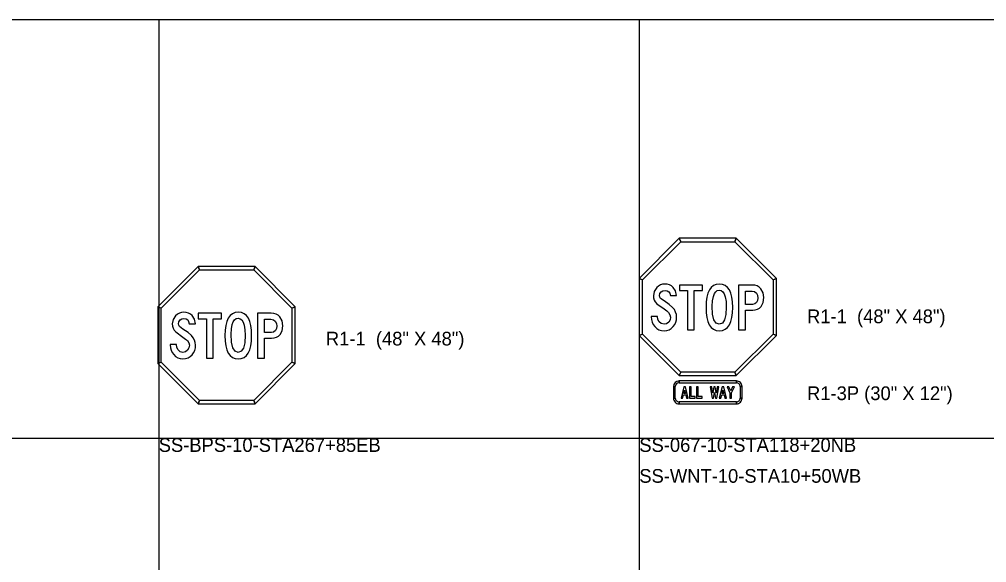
# Model space of a CAD drawing. Extents: x 1001568 to 1002149, y 1840825 to 1841423.
# Drawn here: x 1001914.59 to 1001942.77, y 1841094.84 to 1841110.67 of the extents above; entities that cross this region are included whole.
import ezdxf

# ---------------------------------------------------------------- set-up
doc = ezdxf.new("R2010")
doc.units = 0
for name, color, linetype in [('40', 7, 'Continuous'), ('R_No Plot', 7, 'Continuous'), ('SIGNS', 7, 'Continuous')]:
    doc.layers.add(name, color=color, linetype=linetype)

msp = doc.modelspace()

# ---------------------------------------------------------------- linework, layer by layer
at = {"layer": 'R_No Plot'}
for p, q in [((1001918.65, 1841110.667), (1001918.65, 1841048.127)), ((1001932.65, 1841110.667), (1001932.65, 1841048.127)), ((1001890.65, 1841098.469), (1001982.133, 1841098.469))]:
    msp.add_line(p, q, dxfattribs=at)
msp.add_lwpolyline([(1001886.411, 1841110.667), (1001964.232, 1841110.667), (1001964.232, 1841107.694), (1001968.454, 1841107.694), (1001968.454, 1841106.882), (1001982.133, 1841106.882), (1001982.133, 1841048.127), (1001886.411, 1841048.127)], close=True, dxfattribs=at)
at = {"layer": 'SIGNS'}
for p, q in [((1001933.644, 1841099.969), (1001933.699, 1841099.969)), ((1001933.644, 1841099.969), (1001933.644, 1841099.636)), ((1001933.81, 1841100.08), (1001933.81, 1841100.136)), ((1001935.477, 1841100.136), (1001933.81, 1841100.136)), ((1001935.477, 1841100.136), (1001935.477, 1841100.08)), ((1001935.588, 1841099.969), (1001935.644, 1841099.969)), ((1001935.644, 1841099.636), (1001935.644, 1841099.969)), ((1001933.699, 1841099.636), (1001933.644, 1841099.636)), ((1001935.644, 1841099.636), (1001935.588, 1841099.636)), ((1001933.81, 1841099.469), (1001933.81, 1841099.525)), ((1001933.81, 1841099.469), (1001935.477, 1841099.469)), ((1001935.477, 1841099.525), (1001935.477, 1841099.469))]:
    msp.add_line(p, q, dxfattribs=at)
for points in [[(1001933.815, 1841104.289), (1001932.644, 1841103.117), (1001932.741, 1841103.077), (1001933.856, 1841104.191), (1001933.815, 1841104.289), (1001933.815, 1841104.289)], [(1001935.472, 1841104.289), (1001933.815, 1841104.289), (1001933.856, 1841104.191), (1001935.432, 1841104.191), (1001935.472, 1841104.289), (1001935.472, 1841104.289)], [(1001936.644, 1841103.117), (1001935.472, 1841104.289), (1001935.432, 1841104.191), (1001936.547, 1841103.077), (1001936.644, 1841103.117), (1001936.644, 1841103.117)], [(1001919.8, 1841103.469), (1001918.629, 1841102.298), (1001918.726, 1841102.257), (1001919.841, 1841103.372), (1001919.8, 1841103.469), (1001919.8, 1841103.469)], [(1001921.457, 1841103.469), (1001919.8, 1841103.469), (1001919.841, 1841103.372), (1001921.417, 1841103.372), (1001921.457, 1841103.469), (1001921.457, 1841103.469)], [(1001922.629, 1841102.298), (1001921.457, 1841103.469), (1001921.417, 1841103.372), (1001922.532, 1841102.257), (1001922.629, 1841102.298), (1001922.629, 1841102.298)], [(1001932.644, 1841103.117), (1001932.644, 1841101.46), (1001932.741, 1841101.5), (1001932.741, 1841103.077), (1001932.644, 1841103.117), (1001932.644, 1841103.117)], [(1001936.644, 1841101.46), (1001936.644, 1841103.117), (1001936.547, 1841103.077), (1001936.547, 1841101.5), (1001936.644, 1841101.46), (1001936.644, 1841101.46)], [(1001933, 1841102.015), (1001933, 1841102.003), (1001933.005, 1841101.923), (1001933.024, 1841101.849), (1001933.056, 1841101.782), (1001933.101, 1841101.72), (1001933.157, 1841101.666), (1001933.222, 1841101.627), (1001933.292, 1841101.604), (1001933.37, 1841101.596), (1001933.448, 1841101.603), (1001933.519, 1841101.626), (1001933.582, 1841101.664), (1001933.638, 1841101.716), (1001933.682, 1841101.777), (1001933.713, 1841101.844), (1001933.732, 1841101.916), (1001933.738, 1841101.996), (1001933.73, 1841102.071), (1001933.708, 1841102.143), (1001933.672, 1841102.212), (1001933.621, 1841102.276), (1001933.522, 1841102.361), (1001933.37, 1841102.465), (1001933.27, 1841102.541), (1001933.248, 1841102.579), (1001933.241, 1841102.622), (1001933.253, 1841102.681), (1001933.288, 1841102.73), (1001933.339, 1841102.763), (1001933.399, 1841102.774), (1001933.464, 1841102.764), (1001933.511, 1841102.732), (1001933.537, 1841102.688), (1001933.556, 1841102.623), (1001933.738, 1841102.623), (1001933.708, 1841102.756), (1001933.639, 1841102.861), (1001933.588, 1841102.902), (1001933.531, 1841102.931), (1001933.466, 1841102.949), (1001933.394, 1841102.955), (1001933.327, 1841102.949), (1001933.266, 1841102.93), (1001933.209, 1841102.898), (1001933.158, 1841102.854), (1001933.083, 1841102.744), (1001933.059, 1841102.617), (1001933.065, 1841102.551), (1001933.084, 1841102.491), (1001933.115, 1841102.436), (1001933.159, 1841102.385), (1001933.372, 1841102.233), (1001933.45, 1841102.173), (1001933.499, 1841102.129), (1001933.543, 1841102.063), (1001933.557, 1841101.994), (1001933.545, 1841101.916), (1001933.507, 1841101.851), (1001933.446, 1841101.803), (1001933.37, 1841101.786), (1001933.29, 1841101.804), (1001933.228, 1841101.858), (1001933.191, 1841101.929), (1001933.18, 1841102.015)], [(1001934.057, 1841101.622), (1001934.247, 1841101.622), (1001934.247, 1841102.765), (1001934.491, 1841102.765), (1001934.491, 1841102.929), (1001933.818, 1841102.929), (1001933.818, 1841102.765), (1001934.057, 1841102.765)], [(1001918.629, 1841102.298), (1001918.629, 1841100.641), (1001918.726, 1841100.681), (1001918.726, 1841102.257), (1001918.629, 1841102.298), (1001918.629, 1841102.298)], [(1001922.629, 1841100.641), (1001922.629, 1841102.298), (1001922.532, 1841102.257), (1001922.532, 1841100.681), (1001922.629, 1841100.641), (1001922.629, 1841100.641)], [(1001918.985, 1841101.195), (1001918.985, 1841101.183), (1001918.99, 1841101.104), (1001919.009, 1841101.03), (1001919.041, 1841100.962), (1001919.086, 1841100.901), (1001919.142, 1841100.846), (1001919.207, 1841100.808), (1001919.277, 1841100.785), (1001919.355, 1841100.777), (1001919.433, 1841100.784), (1001919.504, 1841100.807), (1001919.567, 1841100.844), (1001919.623, 1841100.897), (1001919.667, 1841100.957), (1001919.698, 1841101.024), (1001919.717, 1841101.097), (1001919.723, 1841101.176), (1001919.715, 1841101.252), (1001919.693, 1841101.324), (1001919.657, 1841101.392), (1001919.606, 1841101.457), (1001919.507, 1841101.542), (1001919.355, 1841101.646), (1001919.255, 1841101.721), (1001919.233, 1841101.759), (1001919.226, 1841101.803), (1001919.238, 1841101.861), (1001919.273, 1841101.911), (1001919.324, 1841101.944), (1001919.384, 1841101.955), (1001919.449, 1841101.944), (1001919.496, 1841101.913), (1001919.522, 1841101.869), (1001919.541, 1841101.803), (1001919.723, 1841101.803), (1001919.693, 1841101.937), (1001919.624, 1841102.042), (1001919.573, 1841102.082), (1001919.516, 1841102.112), (1001919.451, 1841102.13), (1001919.379, 1841102.136), (1001919.312, 1841102.129), (1001919.251, 1841102.11), (1001919.194, 1841102.079), (1001919.143, 1841102.035), (1001919.068, 1841101.925), (1001919.044, 1841101.798), (1001919.05, 1841101.732), (1001919.069, 1841101.672), (1001919.1, 1841101.616), (1001919.144, 1841101.566), (1001919.356, 1841101.414), (1001919.435, 1841101.354), (1001919.484, 1841101.309), (1001919.528, 1841101.244), (1001919.542, 1841101.174), (1001919.53, 1841101.097), (1001919.492, 1841101.031), (1001919.431, 1841100.983), (1001919.355, 1841100.967), (1001919.275, 1841100.985), (1001919.213, 1841101.038), (1001919.176, 1841101.11), (1001919.165, 1841101.195)], [(1001920.042, 1841100.802), (1001920.232, 1841100.802), (1001920.232, 1841101.946), (1001920.476, 1841101.946), (1001920.476, 1841102.11), (1001919.803, 1841102.11), (1001919.803, 1841101.946), (1001920.042, 1841101.946)], [(1001932.644, 1841101.46), (1001933.815, 1841100.289), (1001933.856, 1841100.386), (1001932.741, 1841101.5), (1001932.644, 1841101.46), (1001932.644, 1841101.46)], [(1001935.472, 1841100.289), (1001936.644, 1841101.46), (1001936.547, 1841101.5), (1001935.432, 1841100.386), (1001935.472, 1841100.289), (1001935.472, 1841100.289)], [(1001918.629, 1841100.641), (1001919.8, 1841099.469), (1001919.841, 1841099.566), (1001918.726, 1841100.681), (1001918.629, 1841100.641), (1001918.629, 1841100.641)], [(1001921.457, 1841099.469), (1001922.629, 1841100.641), (1001922.532, 1841100.681), (1001921.417, 1841099.566), (1001921.457, 1841099.469), (1001921.457, 1841099.469)], [(1001933.815, 1841100.289), (1001935.472, 1841100.289), (1001935.432, 1841100.386), (1001933.856, 1841100.386), (1001933.815, 1841100.289), (1001933.815, 1841100.289)], [(1001933.644, 1841099.969), (1001933.644, 1841099.636), (1001933.699, 1841099.636), (1001933.699, 1841099.969), (1001933.644, 1841099.969), (1001933.644, 1841099.969)], [(1001935.477, 1841100.136), (1001933.81, 1841100.136), (1001933.81, 1841100.08), (1001935.477, 1841100.08), (1001935.477, 1841100.136), (1001935.477, 1841100.136)], [(1001934.112, 1841099.636), (1001934.28, 1841099.636), (1001934.28, 1841099.68), (1001934.159, 1841099.68), (1001934.159, 1841099.963), (1001934.112, 1841099.963)], [(1001934.314, 1841099.636), (1001934.482, 1841099.636), (1001934.482, 1841099.68), (1001934.361, 1841099.68), (1001934.361, 1841099.963), (1001934.314, 1841099.963)], [(1001934.768, 1841099.636), (1001934.812, 1841099.636), (1001934.839, 1841099.799), (1001934.871, 1841099.636), (1001934.911, 1841099.636), (1001934.964, 1841099.963), (1001934.918, 1841099.965), (1001934.889, 1841099.79), (1001934.858, 1841099.965), (1001934.821, 1841099.965), (1001934.788, 1841099.79), (1001934.76, 1841099.965), (1001934.714, 1841099.963)], [(1001935.368, 1841099.963), (1001935.314, 1841099.846), (1001935.258, 1841099.963), (1001935.208, 1841099.963), (1001935.29, 1841099.784), (1001935.29, 1841099.636), (1001935.337, 1841099.636), (1001935.337, 1841099.784), (1001935.419, 1841099.963)], [(1001935.644, 1841099.636), (1001935.644, 1841099.969), (1001935.588, 1841099.969), (1001935.588, 1841099.636), (1001935.644, 1841099.636), (1001935.644, 1841099.636)], [(1001919.8, 1841099.469), (1001921.457, 1841099.469), (1001921.417, 1841099.566), (1001919.841, 1841099.566), (1001919.8, 1841099.469), (1001919.8, 1841099.469)], [(1001933.81, 1841099.469), (1001935.477, 1841099.469), (1001935.477, 1841099.525), (1001933.81, 1841099.525), (1001933.81, 1841099.469), (1001933.81, 1841099.469)]]:
    msp.add_lwpolyline(points, close=True, dxfattribs=at)
for points in [[(1001935.372, 1841102.278), (1001935.366, 1841102.436), (1001935.348, 1841102.574), (1001935.318, 1841102.69), (1001935.276, 1841102.786), (1001935.221, 1841102.859), (1001935.155, 1841102.913), (1001935.076, 1841102.944), (1001934.986, 1841102.955), (1001934.894, 1841102.944), (1001934.814, 1841102.913), (1001934.747, 1841102.859), (1001934.692, 1841102.786), (1001934.649, 1841102.69), (1001934.619, 1841102.574), (1001934.6, 1841102.436), (1001934.594, 1841102.278), (1001934.6, 1841102.117), (1001934.618, 1841101.979), (1001934.648, 1841101.862), (1001934.69, 1841101.766), (1001934.744, 1841101.692), (1001934.81, 1841101.639), (1001934.888, 1841101.607), (1001934.978, 1841101.596), (1001935.07, 1841101.607), (1001935.15, 1841101.639), (1001935.218, 1841101.692), (1001935.274, 1841101.766), (1001935.317, 1841101.862), (1001935.348, 1841101.979), (1001935.366, 1841102.117), (1001935.372, 1841102.278)], [(1001935.184, 1841102.284), (1001935.171, 1841102.066), (1001935.133, 1841101.911), (1001935.069, 1841101.817), (1001934.98, 1841101.786), (1001934.89, 1841101.819), (1001934.825, 1841101.919), (1001934.787, 1841102.084), (1001934.774, 1841102.317), (1001934.782, 1841102.471), (1001934.807, 1841102.599), (1001934.836, 1841102.678), (1001934.875, 1841102.734), (1001934.923, 1841102.768), (1001934.98, 1841102.78), (1001935.036, 1841102.767), (1001935.084, 1841102.73), (1001935.123, 1841102.668), (1001935.153, 1841102.582), (1001935.176, 1841102.446), (1001935.184, 1841102.284)], [(1001935.944, 1841102.929), (1001935.541, 1841102.929), (1001935.541, 1841101.622), (1001935.746, 1841101.622), (1001935.746, 1841102.2), (1001935.953, 1841102.2), (1001936.029, 1841102.206), (1001936.095, 1841102.225), (1001936.152, 1841102.257), (1001936.2, 1841102.302), (1001936.259, 1841102.416), (1001936.279, 1841102.565), (1001936.257, 1841102.705), (1001936.191, 1841102.82), (1001936.14, 1841102.868), (1001936.082, 1841102.902), (1001936.017, 1841102.923), (1001935.944, 1841102.929)], [(1001935.948, 1841102.365), (1001935.746, 1841102.365), (1001935.746, 1841102.75), (1001935.935, 1841102.75), (1001936.009, 1841102.736), (1001936.062, 1841102.693), (1001936.094, 1841102.629), (1001936.105, 1841102.55), (1001936.095, 1841102.479), (1001936.063, 1841102.421), (1001936.013, 1841102.379), (1001935.948, 1841102.365)], [(1001921.357, 1841101.458), (1001921.351, 1841101.616), (1001921.333, 1841101.754), (1001921.303, 1841101.87), (1001921.261, 1841101.966), (1001921.206, 1841102.04), (1001921.14, 1841102.093), (1001921.061, 1841102.125), (1001920.971, 1841102.136), (1001920.879, 1841102.125), (1001920.799, 1841102.093), (1001920.732, 1841102.04), (1001920.677, 1841101.966), (1001920.634, 1841101.87), (1001920.604, 1841101.754), (1001920.585, 1841101.616), (1001920.579, 1841101.458), (1001920.585, 1841101.298), (1001920.603, 1841101.16), (1001920.633, 1841101.042), (1001920.675, 1841100.947), (1001920.729, 1841100.872), (1001920.795, 1841100.819), (1001920.873, 1841100.787), (1001920.963, 1841100.777), (1001921.055, 1841100.787), (1001921.135, 1841100.819), (1001921.203, 1841100.872), (1001921.259, 1841100.947), (1001921.302, 1841101.042), (1001921.333, 1841101.16), (1001921.351, 1841101.298), (1001921.357, 1841101.458)], [(1001921.169, 1841101.464), (1001921.156, 1841101.246), (1001921.118, 1841101.091), (1001921.054, 1841100.998), (1001920.965, 1841100.967), (1001920.875, 1841101), (1001920.81, 1841101.099), (1001920.772, 1841101.265), (1001920.759, 1841101.497), (1001920.767, 1841101.651), (1001920.792, 1841101.779), (1001920.821, 1841101.858), (1001920.86, 1841101.915), (1001920.908, 1841101.949), (1001920.965, 1841101.96), (1001921.021, 1841101.948), (1001921.069, 1841101.911), (1001921.108, 1841101.848), (1001921.138, 1841101.762), (1001921.161, 1841101.626), (1001921.169, 1841101.464)], [(1001921.929, 1841102.11), (1001921.526, 1841102.11), (1001921.526, 1841100.802), (1001921.731, 1841100.802), (1001921.731, 1841101.38), (1001921.938, 1841101.38), (1001922.014, 1841101.386), (1001922.08, 1841101.406), (1001922.137, 1841101.438), (1001922.185, 1841101.483), (1001922.244, 1841101.596), (1001922.264, 1841101.745), (1001922.242, 1841101.886), (1001922.176, 1841102.001), (1001922.125, 1841102.049), (1001922.067, 1841102.083), (1001922.001, 1841102.103), (1001921.929, 1841102.11)], [(1001921.933, 1841101.546), (1001921.731, 1841101.546), (1001921.731, 1841101.931), (1001921.92, 1841101.931), (1001921.994, 1841101.916), (1001922.047, 1841101.874), (1001922.079, 1841101.81), (1001922.09, 1841101.73), (1001922.08, 1841101.659), (1001922.048, 1841101.602), (1001921.998, 1841101.56), (1001921.933, 1841101.546)], [(1001933.866, 1841099.636), (1001933.913, 1841099.636), (1001933.936, 1841099.726), (1001934.006, 1841099.726), (1001934.029, 1841099.636), (1001934.077, 1841099.636), (1001933.995, 1841099.963), (1001933.948, 1841099.963), (1001933.866, 1841099.636)], [(1001934.981, 1841099.636), (1001935.029, 1841099.636), (1001935.051, 1841099.726), (1001935.121, 1841099.726), (1001935.144, 1841099.636), (1001935.192, 1841099.636), (1001935.11, 1841099.963), (1001935.064, 1841099.963), (1001934.981, 1841099.636)], [(1001933.947, 1841099.772), (1001933.97, 1841099.867), (1001933.995, 1841099.772), (1001933.947, 1841099.772)], [(1001935.062, 1841099.772), (1001935.085, 1841099.867), (1001935.11, 1841099.772), (1001935.062, 1841099.772)]]:
    msp.add_lwpolyline(points, dxfattribs=at)
for centre, radius, start, end in [((1001933.81, 1841099.969), 0.167, 90.0002, 179.9998), ((1001933.81, 1841099.969), 0.167, 90.0002, 179.9998), ((1001933.81, 1841099.969), 0.111, 90.0002, 179.9998), ((1001935.477, 1841099.969), 0.167, 0, 90.0002), ((1001935.477, 1841099.969), 0.167, 0, 90.0002), ((1001935.477, 1841099.969), 0.111, 0, 90.0002), ((1001933.81, 1841099.636), 0.167, 179.9998, 270.0001), ((1001933.81, 1841099.636), 0.167, 179.9998, 270.0001), ((1001933.81, 1841099.636), 0.111, 179.9998, 270.0001), ((1001935.477, 1841099.636), 0.167, 270.0001, 0.0003), ((1001935.477, 1841099.636), 0.111, 270.0001, 0.0003), ((1001935.477, 1841099.636), 0.167, 270.0001, 0.0003)]:
    msp.add_arc(centre, radius, start, end, dxfattribs=at)

# ---------------------------------------------------------------- texts
at = {"layer": '40'}
for s, p in [('R1-1  (48" X 48")', (1001937.536, 1841101.817)), ('R1-1  (48" X 48")', (1001923.52, 1841101.168)), ('R1-3P (30" X 12")', (1001937.536, 1841099.577)), ('SS-BPS-10-STA267+85EB', (1001918.65, 1841098.069)), ('SS-067-10-STA118+20NB', (1001932.65, 1841098.069)), ('SS-WNT-10-STA10+50WB', (1001932.65, 1841097.169))]:
    msp.add_text(s, height=0.4, rotation=0, dxfattribs=at).set_placement(p)

doc.saveas('drawing.dxf')
